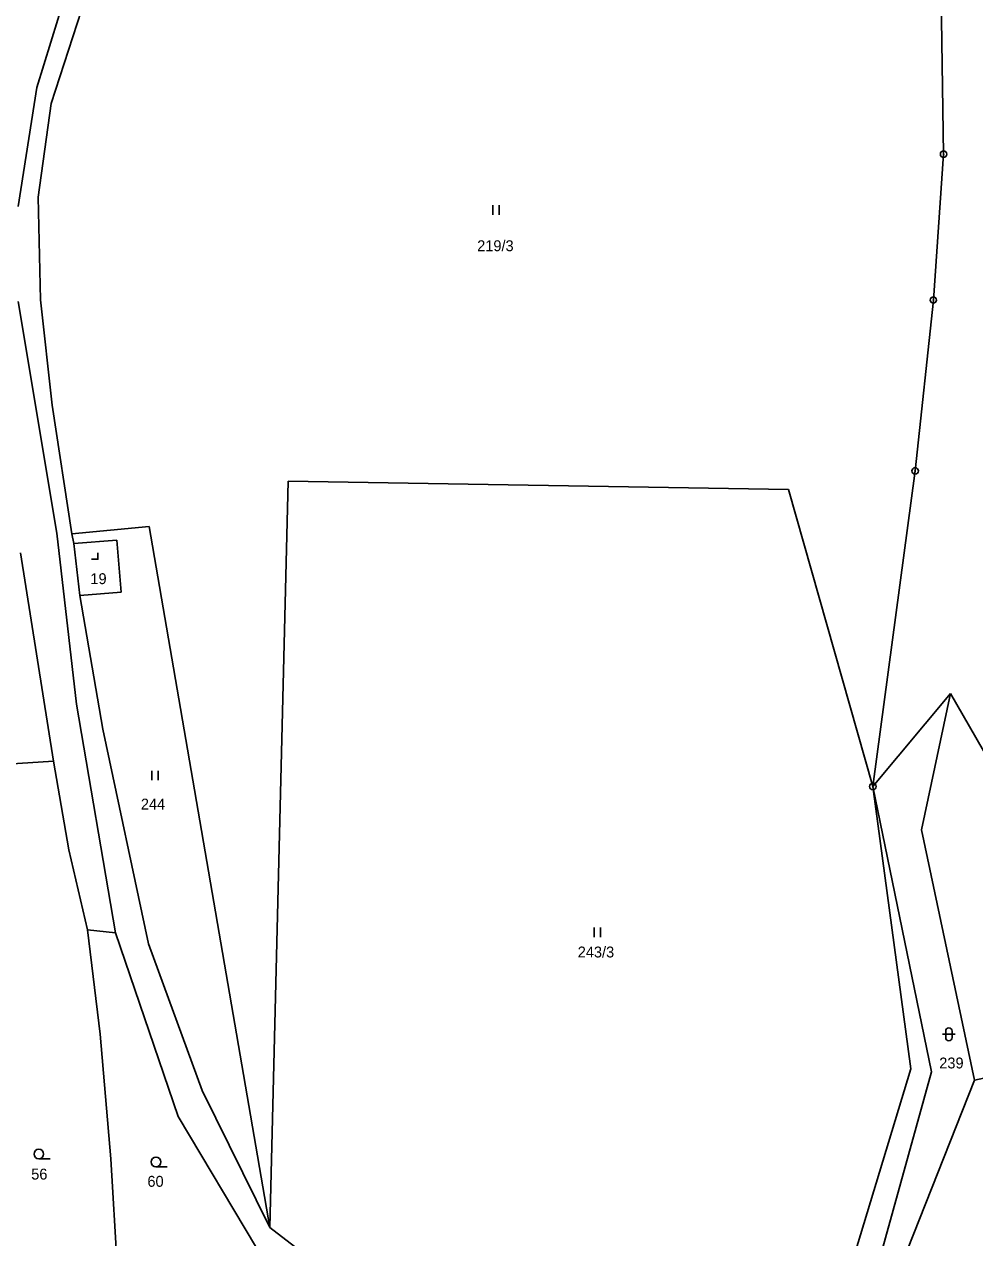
# Model space of a CAD drawing. Extents: x -754970 to -752637, y -970569 to -968179.
# Drawn here: x -753121.7 to -752973.4, y -969306.2 to -969116.9 of the extents above; entities that cross this region are included whole.
import ezdxf
from ezdxf.enums import TextEntityAlignment as Align

# ---------------------------------------------------------------- set-up
doc = ezdxf.new("R2010")
doc.units = 0
doc.header["$LTSCALE"] = 0.68
for name, color, linetype, lineweight in [('1', 7, 'Continuous', 25), ('3', 7, 'Continuous', 25), ('8', 7, 'Continuous', 25)]:
    doc.layers.add(name, color=color, linetype=linetype, lineweight=lineweight)
doc.layers.add('2', color=7, linetype='Continuous')

msp = doc.modelspace()

# ---------------------------------------------------------------- linework, layer by layer
at = {"layer": '1'}
for p, q in [((-752979.25, -969075.31), (-752978.27, -969137.19)), ((-753105.99, -969082.01), (-753119.76, -969126.8)), ((-753117.5, -969129.3), (-753105.68, -969092.84)), ((-753119.76, -969126.8), (-753122.67, -969145.36)), ((-753119.52, -969143.91), (-753117.5, -969129.3)), ((-752978.27, -969137.19), (-752979.87, -969159.93)), ((-753119.16, -969159.91), (-753119.52, -969143.91)), ((-753122.67, -969160.16), (-753116.61, -969196.3)), ((-753117.34, -969176.34), (-753119.16, -969159.91)), ((-752979.87, -969159.93), (-752982.71, -969186.59)), ((-753114.31, -969196.39), (-753117.34, -969176.34)), ((-752982.71, -969186.59), (-752989.31, -969235.82)), ((-753083.39, -969304.6), (-753080.55, -969188.2)), ((-753002.45, -969189.46), (-753080.55, -969188.2)), ((-752989.31, -969235.82), (-753002.45, -969189.46)), ((-753116.61, -969196.3), (-753113.56, -969222.98)), ((-753114.31, -969196.39), (-753102.2, -969195.26)), ((-753113.97, -969197.91), (-753114.31, -969196.39)), ((-753102.2, -969195.26), (-753083.39, -969304.6)), ((-753113.97, -969197.91), (-753107.26, -969197.37)), ((-753113.04, -969206.02), (-753113.97, -969197.91)), ((-753106.6, -969205.5), (-753107.26, -969197.37)), ((-753117.16, -969231.87), (-753122.29, -969199.36)), ((-753113.04, -969206.02), (-753106.6, -969205.5)), ((-753109.44, -969226.86), (-753113.04, -969206.02)), ((-752977.19, -969221.3), (-752989.31, -969235.82)), ((-752981.71, -969242.59), (-752977.19, -969221.3)), ((-752977.19, -969221.3), (-752962.29, -969247.25)), ((-753113.56, -969222.98), (-753107.48, -969258.65)), ((-753102.3, -969260.33), (-753109.44, -969226.86)), ((-753117.16, -969231.87), (-753133.91, -969232.88)), ((-753114.74, -969245.71), (-753117.16, -969231.87)), ((-752989.31, -969235.82), (-752980.16, -969280.31)), ((-752989.31, -969235.82), (-752983.37, -969279.86)), ((-752973.43, -969281.59), (-752981.71, -969242.59)), ((-753111.84, -969258.17), (-753114.74, -969245.71)), ((-753109.88, -969274.42), (-753111.84, -969258.17)), ((-753111.84, -969258.17), (-753107.48, -969258.65)), ((-753107.48, -969258.65), (-753097.69, -969287.26)), ((-753093.94, -969283.24), (-753102.3, -969260.33)), ((-752934.82, -969273.38), (-752973.43, -969281.59)), ((-753109.88, -969274.42), (-753108.2, -969293.86)), ((-752983.37, -969279.86), (-752992.66, -969310.37)), ((-752980.16, -969280.31), (-752996.83, -969340.57)), ((-752996.83, -969340.57), (-752973.43, -969281.59)), ((-753083.39, -969304.6), (-753093.94, -969283.24)), ((-753097.69, -969287.26), (-753085.49, -969307.78)), ((-753108.2, -969293.86), (-753106.86, -969317.01)), ((-753013.01, -969358.68), (-753083.39, -969304.6))]:
    msp.add_line(p, q, dxfattribs=at)
at = {"layer": '3'}
for p, q in [((-753048.611, -969146.65), (-753048.611, -969145.15)), ((-753047.61, -969146.65), (-753047.61, -969145.15)), ((-753101.831, -969234.84), (-753101.831, -969233.34)), ((-753100.83, -969234.84), (-753100.83, -969233.34)), ((-753032.801, -969259.32), (-753032.801, -969257.82)), ((-753031.8, -969259.32), (-753031.8, -969257.82)), ((-752977.941, -969273.961), (-752977.941, -969274.962)), ((-752976.939, -969274.962), (-752976.939, -969273.961)), ((-752978.441, -969274.461), (-752976.439, -969274.461)), ((-753119.433, -969293.89), (-753117.683, -969293.89)), ((-753101.163, -969295.12), (-753099.413, -969295.12))]:
    msp.add_line(p, q, dxfattribs=at)
msp.add_lwpolyline([(-753111.211, -969200.36), (-753110.21, -969200.36), (-753110.21, -969199.36)], dxfattribs=at)
for centre in [(-753119.4329, -969293.1398), (-753101.1629, -969294.3698)]:
    msp.add_circle(centre, 0.75, dxfattribs=at)
for centre, start, end in [((-752977.44, -969273.9609), 0, 180), ((-752977.44, -969274.9609), 180, 359.98789)]:
    msp.add_arc(centre, 0.5, start, end, dxfattribs=at)
at = {"layer": '8'}
for centre, radius in [((-752978.27, -969137.1899), 0.5), ((-752978.27, -969137.1899), 0.0303), ((-752979.87, -969159.9299), 0.5), ((-752979.87, -969159.9299), 0.0303), ((-752982.71, -969186.5899), 0.5), ((-752982.71, -969186.5899), 0.0303), ((-752989.31, -969235.8199), 0.5), ((-752989.31, -969235.8199), 0.0303)]:
    msp.add_circle(centre, radius, dxfattribs=at)

# ---------------------------------------------------------------- texts
at = {"layer": '2'}
for s, p in [('219/3', (-753048.2, -969152.315)), ('19', (-753110.129, -969204.245)), ('244', (-753101.619, -969239.405)), ('243/3', (-753032.51, -969262.475)), ('239', (-752977.049, -969279.785)), ('56', (-753119.359, -969297.115)), ('60', (-753101.229, -969298.245))]:
    msp.add_text(s, height=1.7, dxfattribs=at).set_placement(p, align=Align.CENTER)

doc.saveas('drawing.dxf')
